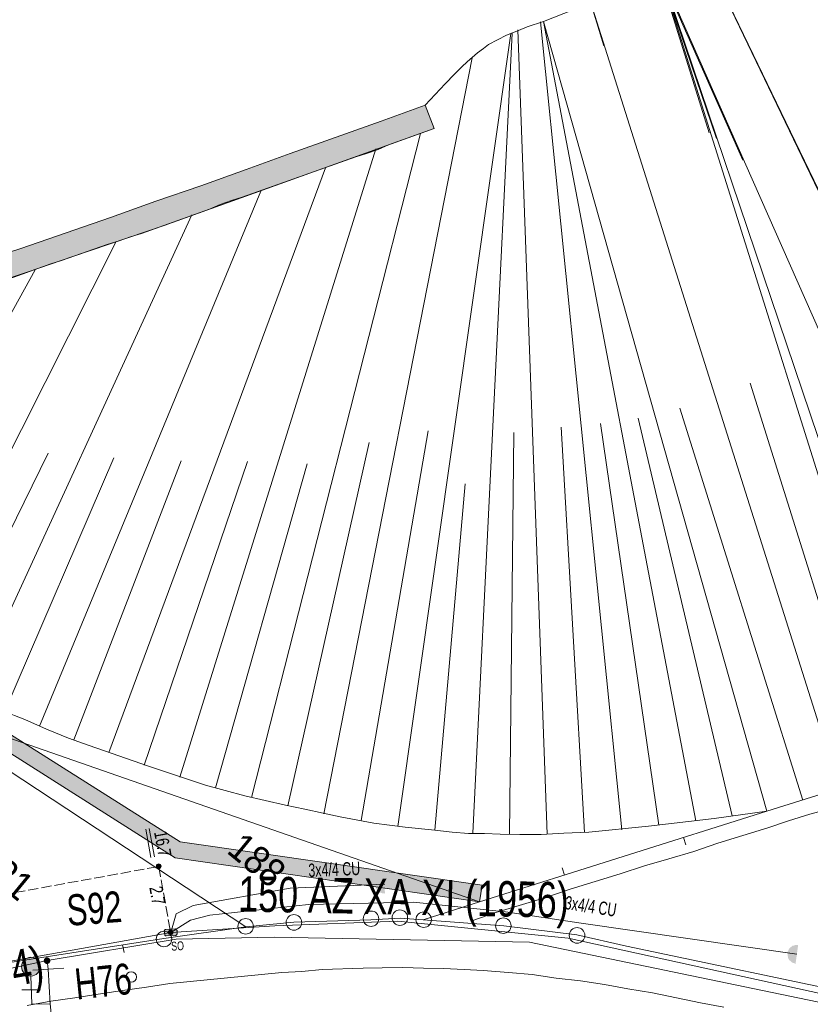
# Model space of a CAD drawing. Header units: metres. Extents: x -740 to 758, y -633 to 854.
# Tile 586 of 656: x 235 to 267, y -283 to -243. Entities that reach past the tile are written whole.
import ezdxf

# ---------------------------------------------------------------- set-up
doc = ezdxf.new("R2010")
doc.units = ezdxf.units.M
doc.header["$MEASUREMENT"] = 0
doc.linetypes.add('416_125', pattern=[0.5408, 0.416, -0.1248])
for name, color, linetype in [('Gas.LOVION', 7, 'Continuous'), ('Grundkarte.LOVION', 7, 'Continuous'), ('Grundkarte_Text.LOVION', 7, 'Continuous'), ('Strom.LOVION', 7, 'Continuous'), ('StromBemass.LOVION', 7, 'Continuous'), ('Wasser.LOVION', 7, 'Continuous')]:
    doc.layers.add(name, color=color, linetype=linetype)
doc.styles.add('ERSTELLTER_STIL_1', font='arial.ttf')

msp = doc.modelspace()

# ---------------------------------------------------------------- hatches: boundary and pattern name
at = {"layer": 'Grundkarte.LOVION', "linetype": 'Continuous', "lineweight": 18}
for points in [[(221.18, -256.882), (220.018, -258.297), (220.332, -258.177), (220.677, -258.084), (220.991, -257.965), (221.682, -257.779), (221.995, -257.66), (222.687, -257.474), (223, -257.355), (223.319, -257.294), (223.665, -257.201), (223.978, -257.082), (224.669, -256.896), (224.983, -256.777), (225.674, -256.591), (225.987, -256.472), (226.333, -256.379), (226.647, -256.259), (226.992, -256.166), (227.306, -256.047), (227.997, -255.861), (228.31, -255.742), (228.656, -255.649), (228.969, -255.53), (229.315, -255.437), (229.655, -255.285), (230, -255.193), (230.431, -255.062), (230.888, -254.899), (231.377, -254.762), (231.834, -254.6), (232.264, -254.469), (233.635, -253.98), (234.124, -253.844), (234.555, -253.713), (236.383, -253.061), (236.813, -252.93), (238.641, -252.279), (239.13, -252.142), (239.587, -251.979), (240.018, -251.849), (242.76, -250.871), (243.185, -250.682), (243.641, -250.519), (244.072, -250.388), (248.642, -248.759), (249.072, -248.628), (249.529, -248.466), (249.954, -248.276), (251.782, -247.625), (251.424, -246.684), (249.655, -247.33), (245.999, -248.633), (244.23, -249.279), (242.402, -249.931), (240.6, -250.55), (238.772, -251.202), (235.169, -252.441), (233.336, -253.034), (231.508, -253.686), (229.701, -254.247), (227.665, -254.889), (225.714, -255.493), (221.696, -256.714)], [(221.18, -256.882), (220.018, -258.297), (220.332, -258.177), (220.677, -258.084), (220.991, -257.965), (221.682, -257.779), (221.995, -257.66), (222.687, -257.474), (223, -257.355), (223.319, -257.294), (223.665, -257.201), (223.978, -257.082), (224.669, -256.896), (224.983, -256.777), (225.674, -256.591), (225.987, -256.472), (226.333, -256.379), (226.647, -256.259), (226.992, -256.166), (227.306, -256.047), (227.997, -255.861), (228.31, -255.742), (228.656, -255.649), (228.969, -255.53), (229.315, -255.437), (229.655, -255.285), (230, -255.193), (230.431, -255.062), (230.888, -254.899), (231.377, -254.762), (231.834, -254.6), (232.264, -254.469), (233.635, -253.98), (234.124, -253.844), (234.555, -253.713), (236.383, -253.061), (236.813, -252.93), (238.641, -252.279), (239.13, -252.142), (239.587, -251.979), (240.018, -251.849), (242.76, -250.871), (243.185, -250.682), (243.641, -250.519), (244.072, -250.388), (248.642, -248.759), (249.072, -248.628), (249.529, -248.466), (249.954, -248.276), (251.782, -247.625), (251.424, -246.684), (249.655, -247.33), (245.999, -248.633), (244.23, -249.279), (242.402, -249.931), (240.6, -250.55), (238.772, -251.202), (235.169, -252.441), (233.336, -253.034), (231.508, -253.686), (229.701, -254.247), (227.665, -254.889), (225.714, -255.493), (221.696, -256.714)], [(214.841, -264.596), (214.419, -265.11), (232.774, -271.473), (241.376, -276.927), (253.607, -278.687), (253.72, -278.026), (241.58, -276.286), (233.074, -270.911)]]:
    msp.add_hatch(color=254, dxfattribs=at).paths.add_polyline_path(points)
at = {"layer": 'Strom.LOVION', "linetype": 'Continuous', "lineweight": 13}
for points in [[(249.807, -278.364), (249.778, -277.613), (249.661, -277.624), (249.648, -277.64), (249.618, -277.643), (249.605, -277.659), (249.576, -277.662), (249.444, -277.823), (249.447, -277.852), (249.42, -277.884), (249.423, -277.914), (249.41, -277.93), (249.424, -278.076), (249.44, -278.089), (249.446, -278.148), (249.478, -278.174), (249.481, -278.204), (249.626, -278.322), (249.655, -278.32), (249.687, -278.346), (249.716, -278.343), (249.733, -278.356), (249.791, -278.351)], [(241.007, -279.801), (240.978, -279.803), (240.938, -279.852), (240.955, -280.027), (240.987, -280.054), (241.017, -280.051), (241.4, -280.043), (241.453, -279.979), (241.455, -279.845), (241.423, -279.819), (241.42, -279.79), (241.39, -279.793), (241.374, -279.779)], [(266.309, -281.184), (266.413, -280.435), (266.397, -280.421), (266.251, -280.436), (266.237, -280.452), (266.179, -280.458), (266.139, -280.506), (266.11, -280.509), (266.031, -280.605), (266.034, -280.634), (265.994, -280.683), (265.997, -280.712), (265.984, -280.728), (266.007, -280.962), (266.039, -280.989), (266.042, -281.018), (266.202, -281.15), (266.232, -281.147), (266.248, -281.16), (266.277, -281.157)]]:
    msp.add_hatch(color=7, dxfattribs=at).paths.add_polyline_path(points)
at = {"layer": 'StromBemass.LOVION', "linetype": 'Continuous', "lineweight": 13}
for points in [[(240.79, -277.32), (240.797, -277.31), (240.802, -277.3), (240.807, -277.289), (240.81, -277.277), (240.811, -277.266), (240.811, -277.254), (240.81, -277.242), (240.807, -277.23), (240.802, -277.219), (240.796, -277.209), (240.789, -277.2), (240.781, -277.191), (240.772, -277.183), (240.762, -277.177), (240.751, -277.172), (240.74, -277.169), (240.729, -277.166), (240.717, -277.166), (240.705, -277.166), (240.693, -277.169), (240.682, -277.172), (240.671, -277.177), (240.661, -277.184), (240.652, -277.191), (240.644, -277.2), (240.637, -277.21), (240.632, -277.22), (240.627, -277.231), (240.624, -277.243), (240.623, -277.254), (240.623, -277.266), (240.624, -277.278), (240.627, -277.289), (240.632, -277.3), (240.638, -277.311), (240.645, -277.32), (240.653, -277.329), (240.662, -277.336), (240.672, -277.343), (240.683, -277.348), (240.694, -277.351), (240.706, -277.353), (240.717, -277.354), (240.729, -277.353), (240.741, -277.351), (240.752, -277.347), (240.763, -277.342), (240.773, -277.336), (240.782, -277.328)], [(240.79, -277.32), (240.797, -277.31), (240.802, -277.3), (240.807, -277.289), (240.81, -277.277), (240.811, -277.266), (240.811, -277.254), (240.81, -277.242), (240.807, -277.23), (240.802, -277.219), (240.796, -277.209), (240.789, -277.2), (240.781, -277.191), (240.772, -277.183), (240.762, -277.177), (240.751, -277.172), (240.74, -277.169), (240.729, -277.166), (240.717, -277.166), (240.705, -277.166), (240.693, -277.169), (240.682, -277.172), (240.671, -277.177), (240.661, -277.184), (240.652, -277.191), (240.644, -277.2), (240.637, -277.21), (240.632, -277.22), (240.627, -277.231), (240.624, -277.243), (240.623, -277.254), (240.623, -277.266), (240.624, -277.278), (240.627, -277.289), (240.632, -277.3), (240.638, -277.311), (240.645, -277.32), (240.653, -277.329), (240.662, -277.336), (240.672, -277.343), (240.683, -277.348), (240.694, -277.351), (240.706, -277.353), (240.717, -277.354), (240.729, -277.353), (240.741, -277.351), (240.752, -277.347), (240.763, -277.342), (240.773, -277.336), (240.782, -277.328)], [(241.27, -279.977), (241.277, -279.968), (241.283, -279.957), (241.287, -279.946), (241.29, -279.935), (241.291, -279.923), (241.291, -279.911), (241.29, -279.9), (241.287, -279.888), (241.282, -279.877), (241.277, -279.867), (241.27, -279.857), (241.262, -279.849), (241.252, -279.841), (241.242, -279.835), (241.232, -279.83), (241.221, -279.827), (241.209, -279.824), (241.197, -279.824), (241.185, -279.824), (241.174, -279.827), (241.163, -279.83), (241.152, -279.835), (241.142, -279.842), (241.133, -279.849), (241.125, -279.858), (241.118, -279.867), (241.112, -279.878), (241.108, -279.889), (241.105, -279.9), (241.104, -279.912), (241.104, -279.924), (241.105, -279.935), (241.108, -279.947), (241.113, -279.958), (241.118, -279.968), (241.125, -279.978), (241.133, -279.986), (241.143, -279.994), (241.153, -280), (241.163, -280.005), (241.174, -280.008), (241.186, -280.011), (241.198, -280.011), (241.21, -280.011), (241.221, -280.008), (241.232, -280.005), (241.243, -280), (241.253, -279.993), (241.262, -279.986)]]:
    msp.add_hatch(color=7, dxfattribs=at).paths.add_polyline_path(points)
at = {"layer": 'Wasser.LOVION', "linetype": 'Continuous', "lineweight": 13}
for points in [[(235.867, -281.534), (235.895, -281.496), (235.918, -281.455), (235.935, -281.411), (235.946, -281.365), (235.952, -281.319), (235.952, -281.272), (235.946, -281.225), (235.934, -281.179), (235.917, -281.136), (235.894, -281.094), (235.866, -281.056), (235.834, -281.022), (235.797, -280.992), (235.757, -280.967), (235.715, -280.947), (235.67, -280.933), (235.624, -280.924), (235.577, -280.921), (235.53, -280.924), (235.483, -280.933), (235.439, -280.948), (235.396, -280.968), (235.356, -280.994), (235.32, -281.024), (235.288, -281.058), (235.26, -281.096), (235.238, -281.138), (235.221, -281.182), (235.209, -281.227), (235.203, -281.274), (235.204, -281.321), (235.21, -281.368), (235.221, -281.413), (235.239, -281.457), (235.262, -281.498), (235.29, -281.536), (235.322, -281.57), (235.358, -281.6), (235.398, -281.626), (235.441, -281.645), (235.486, -281.66), (235.532, -281.669), (235.579, -281.671), (235.626, -281.668), (235.672, -281.659), (235.717, -281.645), (235.759, -281.624), (235.799, -281.599), (235.835, -281.569)], [(236.33, -281.14), (236.34, -281.127), (236.348, -281.112), (236.354, -281.096), (236.358, -281.08), (236.36, -281.064), (236.36, -281.047), (236.358, -281.03), (236.354, -281.014), (236.347, -280.999), (236.339, -280.984), (236.33, -280.971), (236.318, -280.959), (236.305, -280.948), (236.291, -280.939), (236.276, -280.932), (236.26, -280.927), (236.244, -280.924), (236.227, -280.923), (236.21, -280.924), (236.194, -280.927), (236.178, -280.933), (236.163, -280.94), (236.149, -280.949), (236.136, -280.959), (236.125, -280.972), (236.115, -280.985), (236.107, -281), (236.101, -281.015), (236.097, -281.031), (236.095, -281.048), (236.095, -281.065), (236.097, -281.081), (236.101, -281.097), (236.108, -281.113), (236.116, -281.127), (236.126, -281.141), (236.137, -281.153), (236.15, -281.163), (236.164, -281.172), (236.179, -281.179), (236.195, -281.184), (236.211, -281.187), (236.228, -281.188), (236.245, -281.187), (236.261, -281.184), (236.277, -281.179), (236.292, -281.172), (236.306, -281.163), (236.319, -281.152)]]:
    msp.add_hatch(color=7, dxfattribs=at).paths.add_polyline_path(points)

# ---------------------------------------------------------------- linework, layer by layer
at = {"layer": 'Grundkarte.LOVION', "color": 253, "linetype": 'Continuous', "lineweight": 18}
for points in [[(220.045, -258.264), (221.995, -257.66), (225.987, -256.472), (230, -255.193), (231.834, -254.6), (235.469, -253.387), (237.27, -252.768), (240.932, -251.523), (251.782, -247.625), (251.424, -246.684), (252.228, -245.837), (252.603, -245.446), (252.9, -245.151), (253.117, -244.952), (253.524, -244.587), (253.773, -244.415), (253.964, -244.249), (254.697, -243.882), (255.18, -243.687), (255.52, -243.535), (256.179, -243.323), (258.569, -242.38), (260.928, -241.41), (265.39, -239.585)], [(220.045, -258.264), (221.995, -257.66), (225.987, -256.472), (230, -255.193), (231.834, -254.6), (235.469, -253.387), (237.27, -252.768), (240.932, -251.523), (251.782, -247.625), (251.424, -246.684), (252.228, -245.837), (252.603, -245.446), (252.9, -245.151), (253.117, -244.952), (253.524, -244.587), (253.773, -244.415), (253.964, -244.249), (254.697, -243.882), (255.18, -243.687), (255.52, -243.535), (256.179, -243.323), (258.569, -242.38), (260.928, -241.41), (265.39, -239.585)], [(296.5, -265.153), (271.615, -273.025), (265.162, -275.045), (253.607, -278.687), (251.343, -279.411), (250.421, -279.353), (249.244, -279.409), (246.15, -279.505), (244.218, -279.693), (230.446, -270.636), (228.551, -269.994), (218.972, -266.645), (214.419, -265.11)], [(296.5, -265.153), (271.615, -273.025), (265.162, -275.045), (253.607, -278.687), (251.343, -279.411), (250.421, -279.353), (249.244, -279.409), (246.15, -279.505), (244.218, -279.693), (230.446, -270.636), (228.551, -269.994), (218.972, -266.645), (214.419, -265.11)], [(299.874, -267.927), (269.354, -277.413), (268.326, -278.992), (268.415, -281.111), (269.202, -282.512), (259.516, -280.474), (257.52, -280.018), (254.588, -279.655), (251.343, -279.411), (253.607, -278.687), (265.162, -275.045), (271.615, -273.025), (296.5, -265.153)], [(230.446, -270.636), (244.218, -279.693), (240.924, -280.163), (230.676, -281.756)]]:
    msp.add_lwpolyline(points, dxfattribs=at)
at = {"layer": 'Grundkarte.LOVION', "color": 7, "linetype": 'Continuous', "lineweight": 13}
for points in [[(260.928, -241.41), (271.615, -273.025), (265.162, -275.045), (256.179, -243.323), (258.569, -242.38), (260.928, -241.41), (265.39, -239.585)], [(268.243, -252.231), (262.715, -240.742)], [(277.03, -270.367), (262.724, -240.732)], [(262.843, -247.794), (260.867, -241.485)], [(264.193, -248.903), (260.893, -241.452)], [(260.893, -241.452), (263.132, -248.031)], [(270.897, -273.243), (260.901, -241.443)], [(274.322, -271.696), (260.928, -241.41)], [(258.601, -244.307), (258.078, -242.585)], [(268.059, -274.141), (258.086, -242.575)], [(256.179, -243.323), (255.52, -243.535), (255.18, -243.687), (254.697, -243.882), (253.964, -244.249), (253.773, -244.415), (253.524, -244.587), (253.117, -244.952), (252.9, -245.151), (252.603, -245.446), (252.228, -245.837), (251.424, -246.684), (251.782, -247.625), (240.932, -251.523), (237.27, -252.768), (235.469, -253.387), (231.834, -254.6), (230, -255.193), (225.987, -256.472), (221.995, -257.66), (220.045, -258.264)], [(259.324, -275.793), (256.062, -243.334)], [(262.304, -275.442), (256.179, -243.323)], [(250.327, -275.668), (254.867, -243.806)], [(253.338, -275.935), (254.925, -243.8)], [(256.326, -275.968), (255.148, -243.66)], [(247.351, -275.161), (253.307, -244.786)], [(244.449, -274.499), (251.24, -247.825)], [(241.562, -273.687), (249.439, -248.445)], [(238.716, -272.695), (247.414, -249.204)], [(235.923, -271.638), (244.816, -250.138)], [(233.145, -270.431), (242.042, -251.089)], [(230.447, -269.129), (238.987, -252.186)], [(227.795, -267.703), (235.756, -253.3)], [(269.462, -273.679), (264.486, -257.85)], [(266.597, -274.609), (261.659, -258.866)], [(263.763, -275.241), (259.984, -259.266)], [(248.855, -275.427), (251.55, -259.765)], [(254.819, -275.967), (254.986, -259.843)], [(257.828, -275.91), (256.886, -259.628)], [(260.814, -275.618), (258.467, -259.473)], [(245.9, -274.83), (249.172, -260.234)], [(231.783, -269.796), (236.269, -260.668)], [(234.534, -271.035), (238.918, -260.853)], [(237.307, -272.182), (241.619, -260.973)], [(240.126, -273.207), (244.283, -261.008)], [(242.992, -274.109), (246.686, -261.098)], [(251.819, -275.817), (253.03, -261.896)], [(214.841, -264.596), (233.074, -270.911), (241.58, -276.286), (253.72, -278.026), (253.607, -278.687), (241.376, -276.927), (232.774, -271.473), (214.419, -265.11)], [(234.444, -271.014), (235.336, -271.37), (236.201, -271.758), (237.093, -272.114), (237.921, -272.418), (240.307, -273.248), (242.597, -274), (244.177, -274.437), (245.809, -274.809), (246.594, -274.969), (247.319, -275.134), (248.012, -275.273), (249.367, -275.525), (250.625, -275.698), (251.819, -275.817), (252.507, -275.898), (253.162, -275.952), (253.812, -275.948), (254.436, -275.975), (255.235, -275.986), (256.092, -275.991), (257.003, -275.931), (258.004, -275.892), (260.404, -275.658), (262.012, -275.471), (263.033, -275.342), (265.162, -275.045)]]:
    msp.add_lwpolyline(points, dxfattribs=at)
at = {"layer": 'Grundkarte.LOVION', "color": 8, "linetype": 'Continuous', "lineweight": 18}
for points in [[(233.336, -253.034), (235.169, -252.441), (238.772, -251.202), (240.6, -250.55), (242.402, -249.931), (244.23, -249.279), (245.999, -248.633), (249.655, -247.33), (251.424, -246.684), (251.782, -247.625), (249.954, -248.276), (249.529, -248.466), (249.072, -248.628), (248.642, -248.759), (244.072, -250.388), (243.641, -250.519), (243.185, -250.682), (242.76, -250.871), (240.018, -251.849), (239.587, -251.979), (239.13, -252.142), (238.641, -252.279), (236.813, -252.93), (236.383, -253.061), (234.555, -253.713)], [(233.336, -253.034), (235.169, -252.441), (238.772, -251.202), (240.6, -250.55), (242.402, -249.931), (244.23, -249.279), (245.999, -248.633), (249.655, -247.33), (251.424, -246.684), (251.782, -247.625), (249.954, -248.276), (249.529, -248.466), (249.072, -248.628), (248.642, -248.759), (244.072, -250.388), (243.641, -250.519), (243.185, -250.682), (242.76, -250.871), (240.018, -251.849), (239.587, -251.979), (239.13, -252.142), (238.641, -252.279), (236.813, -252.93), (236.383, -253.061), (234.555, -253.713)], [(296.5, -265.153), (271.615, -273.025), (265.162, -275.045), (253.607, -278.687), (230.446, -270.636), (228.551, -269.994), (218.972, -266.645), (214.419, -265.11)], [(299.874, -267.927), (269.354, -277.413), (268.326, -278.992), (268.415, -281.111), (269.202, -282.512), (259.516, -280.474), (257.52, -280.018), (254.588, -279.655), (251.343, -279.411), (253.607, -278.687), (265.162, -275.045), (271.615, -273.025), (296.5, -265.153)], [(253.298, -279.456), (254.271, -279.124), (256.28, -278.514), (257.252, -278.183), (259.262, -277.572), (260.234, -277.241), (261.212, -276.968), (262.217, -276.663), (263.189, -276.331), (265.199, -275.721), (266.028, -275.433), (266.889, -275.172), (267.723, -274.942)], [(265.162, -275.045), (253.607, -278.687)], [(261.895, -276.399), (261.808, -276.112)], [(256.932, -277.327), (257.019, -277.614)], [(230.676, -281.756), (240.924, -280.163), (244.218, -279.693), (246.15, -279.505), (249.244, -279.409), (250.421, -279.353), (251.343, -279.411), (254.588, -279.655), (257.52, -280.018), (259.516, -280.474), (269.202, -282.512)], [(230.676, -281.756), (240.924, -280.163), (244.218, -279.693), (246.15, -279.505), (249.244, -279.409), (250.421, -279.353), (251.343, -279.411), (254.588, -279.655), (257.52, -280.018), (259.516, -280.474), (269.202, -282.512)], [(244.218, -279.693), (240.924, -280.163), (230.676, -281.756)], [(239.325, -280.733), (239.264, -280.414)], [(263.421, -282.929), (262.487, -282.754), (260.556, -282.352), (259.565, -282.183), (258.631, -282.008), (257.672, -281.866), (256.685, -281.755), (255.726, -281.613), (254.772, -281.529), (253.759, -281.45), (252.986, -281.408), (252.155, -281.371), (251.356, -281.36), (250.525, -281.323), (249.7, -281.345), (248.933, -281.361), (247.282, -281.404), (246.462, -281.484), (245.669, -281.532), (241.16, -281.973), (240.229, -282.123), (239.266, -282.247), (238.276, -282.402), (237.345, -282.553), (236.382, -282.676), (235.424, -282.859)]]:
    msp.add_lwpolyline(points, dxfattribs=at)
for points in [[(240.924, -280.163), (230.676, -281.756), (228.551, -269.994), (230.446, -270.636), (244.218, -279.693)], [(244.218, -279.693), (230.446, -270.636), (253.607, -278.687), (251.343, -279.411), (250.421, -279.353), (249.244, -279.409), (246.15, -279.505)]]:
    msp.add_lwpolyline(points, close=True, dxfattribs=at)
at = {"layer": 'Grundkarte.LOVION', "color": 9, "linetype": 'Continuous', "lineweight": 18}
for centre, radius in [((246.15, -279.517), 0.313), ((249.249, -279.371), 0.311), ((250.407, -279.327), 0.313), ((251.366, -279.408), 0.311), ((244.21, -279.678), 0.312), ((254.565, -279.65), 0.31), ((240.928, -280.185), 0.311), ((257.528, -280.042), 0.314)]:
    msp.add_circle(centre, radius, dxfattribs=at)
at = {"layer": 'Grundkarte.LOVION', "color": 7, "linetype": 'Continuous', "lineweight": 13}
msp.add_circle((239.611, -281.711), 0.209, dxfattribs=at)
at = {"layer": 'Strom.LOVION', "color": 150, "linetype": 'Continuous', "lineweight": 18}
for points in [[(249.799, -277.98), (246.003, -278.145), (242.095, -278.837), (241.418, -279.169), (241.197, -279.93), (241.99, -279.424), (242.769, -279.229), (246.731, -278.797), (250.949, -278.71), (254.651, -279.087), (257.696, -279.543), (266.36, -280.795)], [(270.786, -283.14), (257.165, -280.157), (250.329, -279.465), (245.382, -279.654), (241.197, -279.93), (219.425, -283.817), (214.047, -284.89), (213.311, -285.065), (208.596, -286.117), (208.553, -286.136), (202.988, -287.404), (202.675, -287.686), (202.505, -288.057), (206.787, -299.358), (206.019, -299.669)]]:
    msp.add_lwpolyline(points, dxfattribs=at)
at = {"layer": 'Strom.LOVION', "color": 7, "linetype": 'Continuous', "lineweight": 13}
msp.add_lwpolyline([(241.017, -280.051), (240.987, -280.054), (240.955, -280.027), (240.938, -279.852), (240.978, -279.803), (241.007, -279.801), (241.374, -279.779), (241.39, -279.793), (241.42, -279.79), (241.423, -279.819), (241.455, -279.845), (241.453, -279.979), (241.427, -280.011), (241.4, -280.043)], close=True, dxfattribs=at)
at = {"layer": 'StromBemass.LOVION', "color": 7, "linetype": 'Continuous', "lineweight": 13}
for points in [[(240.199, -275.771), (240.399, -276.904)], [(240.33, -275.744), (240.545, -276.89)]]:
    msp.add_lwpolyline(points, dxfattribs=at)
at = {"layer": 'StromBemass.LOVION', "color": 7, "linetype": '416_125', "lineweight": 13}
msp.add_lwpolyline([(224.293, -280.252), (240.715, -277.272), (241.197, -279.93)], dxfattribs=at)
at = {"layer": 'StromBemass.LOVION', "color": 7, "linetype": 'Continuous', "lineweight": 13}
for centre, radius in [((240.717, -277.26), 0.0943), ((240.717, -277.26), 0.0943), ((241.197, -279.918), 0.0939)]:
    msp.add_circle(centre, radius, dxfattribs=at)
at = {"layer": 'Wasser.LOVION', "color": 150, "linetype": 'Continuous', "lineweight": 18}
for points in [[(231.065, -316.269), (232.049, -312.124), (234.028, -304.246), (234.093, -304.003), (235.301, -297.619), (235.444, -296.659), (235.921, -292.77), (236.083, -291.262), (236.681, -285.883), (236.348, -282.783), (236.272, -281.401), (236.238, -281.05), (241.414, -280.189), (245.353, -280.115), (255.613, -280.308), (271.511, -283.601)], [(236.238, -281.05), (231.331, -282.106), (220.967, -283.873), (220.087, -284.092), (220.058, -284.095), (219.194, -284.327), (214.128, -285.414), (208.938, -286.291), (208.518, -286.376), (206.378, -287.014), (202.395, -287.994), (197.295, -289.483), (192.944, -291.238)]]:
    msp.add_lwpolyline(points, dxfattribs=at)
at = {"layer": 'Wasser.LOVION', "color": 7, "linetype": 'Continuous', "lineweight": 13}
for points in [[(236.903, -281.354), (235.654, -281.432)], [(236.348, -282.783), (235.61, -282.796), (235.573, -281.662)], [(235.969, -282.229), (235.215, -282.229)]]:
    msp.add_lwpolyline(points, dxfattribs=at)
msp.add_circle((235.578, -281.296), 0.375, dxfattribs=at)

# ---------------------------------------------------------------- texts
at = {"layer": 'Gas.LOVION', "color": 5, "linetype": 'Continuous', "lineweight": 18, "insert": (222.53, -284.718), "char_height": 1.42278, "attachment_point": 7, "rotation": 10.0744, "style": 'ERSTELLTER_STIL_1'}
msp.add_mtext('{\\A1;\\W0.72103x;200 ND ST KA (1984)}', dxfattribs=at)
at = {"layer": 'Grundkarte_Text.LOVION', "color": 7, "linetype": 'Continuous', "lineweight": 13, "char_height": 1.12432, "attachment_point": 7, "rotation": 320.5834, "style": 'ERSTELLTER_STIL_1'}
for s, insert in [('{\\A1;\\W0.89450x;188}', (243.394, -276.707)), ('{\\A1;\\W0.89450x;221}', (233.276, -277.227))]:
    msp.add_mtext(s, dxfattribs=dict(at, insert=insert))
at = {"layer": 'Strom.LOVION', "color": 150, "linetype": 'Continuous', "lineweight": 18, "char_height": 0.53355, "attachment_point": 7, "style": 'ERSTELLTER_STIL_1'}
for s, insert, rotation in [('{\\A1;\\W0.67084x;3x4/4 CU }', (246.741, -277.7), 2.2471), ('{\\A1;\\W0.67086x;3x4/4 CU }', (257.007, -278.983), 351.2432)]:
    msp.add_mtext(s, dxfattribs=dict(at, insert=insert, rotation=rotation))
at = {"layer": 'Strom.LOVION', "color": 7, "linetype": 'Continuous', "lineweight": 13, "insert": (241.228, -280.66), "char_height": 0.3557, "attachment_point": 7, "rotation": 3.2436, "style": 'ERSTELLTER_STIL_1'}
msp.add_mtext('{\\A1;\\W0.71550x;SO}', dxfattribs=at)
at = {"layer": 'StromBemass.LOVION', "color": 7, "linetype": 'Continuous', "lineweight": 13, "attachment_point": 7, "style": 'ERSTELLTER_STIL_1'}
for s, insert, char_height, rotation in [('{\\A1;\\W0.71560x;16.7}', (240.519, -275.895), 0.53354, 280.2446), ('{\\A1;\\W0.71552x;2.7}', (240.336, -278.118), 0.5336, 280.2464)]:
    msp.add_mtext(s, dxfattribs=dict(at, insert=insert, char_height=char_height, rotation=rotation))
at = {"layer": 'Wasser.LOVION', "color": 7, "linetype": 'Continuous', "lineweight": 13, "attachment_point": 7, "style": 'ERSTELLTER_STIL_1'}
for s, insert, char_height, rotation in [('{\\A1;\\W0.71561x;S92}', (237.067, -279.675), 1.24492, 4.2444), ('{\\A1;\\W0.71562x;H76}', (237.416, -282.638), 1.2449, 5.9651)]:
    msp.add_mtext(s, dxfattribs=dict(at, insert=insert, char_height=char_height, rotation=rotation))
at = {"layer": 'Wasser.LOVION', "color": 150, "linetype": 'Continuous', "lineweight": 18, "insert": (243.895, -279.505), "char_height": 1.42281, "attachment_point": 7, "rotation": 358.9094, "style": 'ERSTELLTER_STIL_1'}
msp.add_mtext('{\\A1;\\W0.72424x;150 AZ XA XI (1956)}', dxfattribs=at)

doc.saveas('drawing.dxf')
